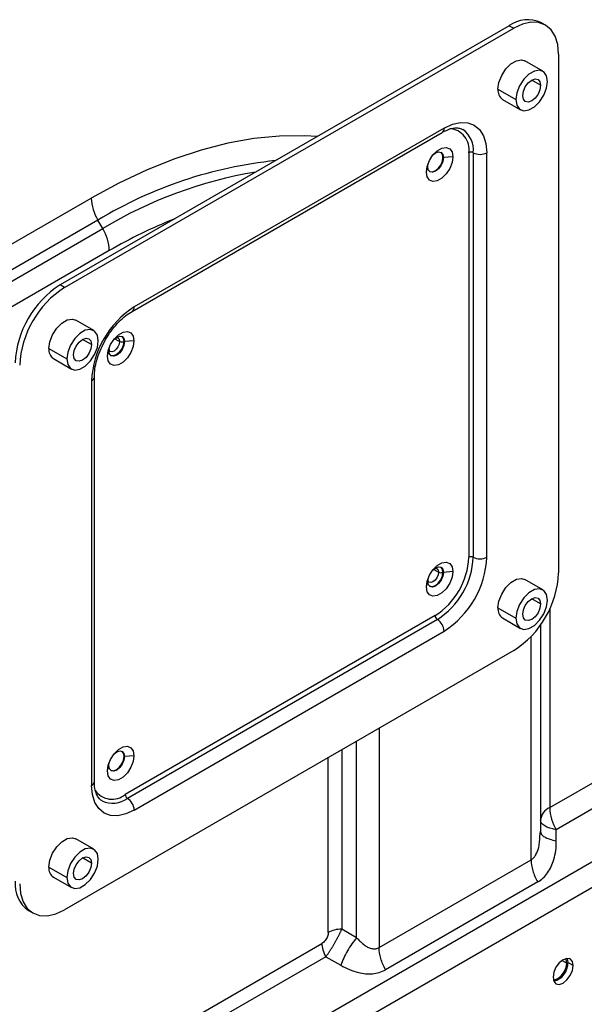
# Model space of a CAD drawing. Header units: millimetres. Extents: x 0 to 1118, y 0 to 864.
# Tile 394 of 397: x 1022.45 to 1031.34, y 745.08 to 760.58. Entities that reach past the tile are written whole.
import ezdxf

# ---------------------------------------------------------------- set-up
doc = ezdxf.new("R2010")
doc.units = ezdxf.units.MM

msp = doc.modelspace()

# ---------------------------------------------------------------- linework, layer by layer
at = {"color": 7, "linetype": 'Continuous', "lineweight": 25}
for p, q in [((1030.1621, 760.49), (1023.091, 756.408)), ((1023.1617, 756.3672), (1030.2328, 760.4492)), ((1030.1621, 760.49), (1030.2328, 760.4492)), ((1030.7328, 760.4987), (1030.662, 760.5395)), ((1030.9399, 760.0409), (1030.9399, 751.8755)), ((1030.6906, 759.7725), (1030.4078, 759.9358)), ((1030.0578, 759.3296), (1030.3406, 759.1663)), ((1029.1368, 758.8775), (1024.2577, 756.0609)), ((1024.2267, 755.9922), (1029.1057, 758.8088)), ((1029.1262, 758.4141), (1029.1191, 758.4181)), ((1029.2743, 758.4261), (1029.1262, 758.4141)), ((1029.5257, 758.4896), (1029.5257, 752.1205)), ((1029.5964, 758.4896), (1029.5964, 752.1205)), ((1029.8085, 752.1205), (1029.8085, 758.4896)), ((1028.8579, 758.1857), (1028.8787, 758.2712)), ((1028.8787, 758.2712), (1028.8851, 758.3203)), ((1004.1652, 746.5665), (1023.5822, 757.7757)), ((1023.6858, 757.4273), (1004.2687, 746.218)), ((1023.7615, 757.2961), (1023.6858, 757.4273)), ((1004.2687, 746.0431), (1023.7615, 757.2961)), ((1023.8651, 756.9476), (1004.1652, 745.5751)), ((1023.1617, 756.3672), (1023.091, 756.408)), ((1023.6196, 755.6905), (1023.3367, 755.8538)), ((1024.1057, 755.5158), (1024.0986, 755.5199)), ((1024.2538, 755.5278), (1024.1057, 755.5158)), ((1023.8374, 755.2874), (1023.8582, 755.3729)), ((1023.8582, 755.3729), (1023.8646, 755.422)), ((1022.9867, 755.2475), (1023.2696, 755.0842)), ((1023.586, 754.8974), (1023.586, 748.5283)), ((1023.6299, 748.5896), (1023.6299, 754.9586)), ((1030.7998, 748.1787), (1038.3563, 752.541)), ((1038.3406, 752.1237), (1030.9033, 747.8302)), ((1029.1262, 751.8817), (1029.1191, 751.8858)), ((1029.2743, 751.8937), (1029.1262, 751.8817)), ((1028.8579, 751.6534), (1028.8787, 751.7389)), ((1028.8787, 751.7389), (1028.8851, 751.7879)), ((1030.6906, 751.6071), (1030.4078, 751.7704)), ((1004.2687, 731.6263), (1038.2527, 751.2449)), ((1028.9954, 751.202), (1024.1163, 748.3854)), ((1029.0307, 751.1407), (1024.1517, 748.3241)), ((1030.0578, 751.1642), (1030.3406, 751.0009)), ((1024.2577, 748.1404), (1029.1368, 750.957)), ((1030.6533, 751.0536), (1030.6533, 747.7997)), ((1038.3563, 750.8964), (1004.3723, 731.2779)), ((1030.2328, 750.6507), (1023.1617, 746.5687)), ((1024.1057, 748.9835), (1024.0986, 748.9876)), ((1024.2538, 748.9955), (1024.1057, 748.9835)), ((1023.8374, 748.7551), (1023.8582, 748.8406)), ((1023.8582, 748.8406), (1023.8646, 748.8897)), ((1030.6455, 747.7264), (1030.6533, 747.7997)), ((1030.6533, 747.7997), (1030.6606, 747.7813)), ((1030.9033, 747.6553), (1030.9033, 747.8302)), ((1023.6196, 747.5251), (1023.3367, 747.6883)), ((1028.1132, 745.9746), (1030.5069, 747.3564)), ((1022.9867, 747.0821), (1023.2696, 746.9188)), ((1030.6104, 747.008), (1028.2167, 745.6261)), ((1022.5911, 746.56), (1022.6618, 746.5192)), ((1027.7596, 746.1292), (1027.5253, 746.2645)), ((1004.2066, 732.7591), (1027.2132, 746.0406)), ((1027.2753, 745.8315), (1004.2687, 732.5501)), ((1027.2753, 745.8315), (1027.5096, 745.6962)), ((1031.1697, 745.6922), (1031.0849, 745.7412))]:
    msp.add_line(p, q, dxfattribs=at)
at = {"color": 8, "linetype": 'Continuous', "lineweight": 25}
for p, q in [((1030.6571, 759.551), (1030.5156, 759.6327)), ((1029.9853, 759.4898), (1030.2681, 759.3265)), ((1023.586, 755.469), (1023.4445, 755.5507)), ((1023.9551, 755.5619), (1024.0279, 755.5199)), ((1022.9142, 755.4078), (1023.1971, 755.2445)), ((1028.9756, 751.9279), (1029.0484, 751.8858)), ((1030.6571, 751.3856), (1030.5156, 751.4673)), ((1029.9853, 751.3244), (1030.2681, 751.1611)), ((1030.7998, 751.3066), (1030.7998, 748.1787)), ((1030.5069, 747.3564), (1030.5069, 750.8728)), ((1028.1132, 749.4271), (1028.1132, 745.9746)), ((1027.7596, 746.1292), (1027.7596, 749.223)), ((1027.3132, 746.2138), (1027.3132, 748.9653)), ((1027.5253, 749.0877), (1027.5253, 746.2645)), ((1023.586, 747.3036), (1023.4445, 747.3852)), ((1022.9142, 747.2424), (1023.1971, 747.0791)), ((1030.9938, 745.7734), (1031.0672, 745.731))]:
    msp.add_line(p, q, dxfattribs=at)
at = {"color": 7, "linetype": 'Continuous', "lineweight": 25, "flags": 128}
for points in [[(1030.9399, 760.0409), (1030.9263, 760.1923), (1030.8861, 760.3223), (1030.8207, 760.4257), (1030.7328, 760.4987), (1030.6256, 760.5384), (1030.5034, 760.5433), (1030.3707, 760.5132), (1030.2328, 760.4492)], [(1029.9853, 759.4898), (1030.0002, 759.5962), (1030.0432, 759.7069), (1030.109, 759.8087), (1030.1898, 759.8893), (1030.2758, 759.9389), (1030.3565, 759.9516), (1030.4078, 759.9358)], [(1030.7631, 759.6123), (1030.7482, 759.7014), (1030.7052, 759.7625), (1030.6394, 759.7883), (1030.5586, 759.7757), (1030.4727, 759.726), (1030.3919, 759.6455), (1030.326, 759.5437), (1030.2831, 759.4329), (1030.2681, 759.3265)], [(1030.3742, 759.3878), (1030.385, 759.4565), (1030.4156, 759.5271), (1030.4615, 759.589), (1030.5156, 759.6327), (1030.5698, 759.6515), (1030.6156, 759.6426), (1030.6463, 759.6073), (1030.6571, 759.551)], [(1030.2681, 759.3265), (1030.2831, 759.2374), (1030.326, 759.1762), (1030.3919, 759.1505), (1030.4727, 759.1631), (1030.5586, 759.2128), (1030.6394, 759.2933), (1030.7052, 759.3951), (1030.7482, 759.5059), (1030.7631, 759.6123)], [(1030.6571, 759.551), (1030.6463, 759.4823), (1030.6156, 759.4116), (1030.5698, 759.3498), (1030.5156, 759.3061), (1030.4615, 759.2873), (1030.4156, 759.2962), (1030.385, 759.3315), (1030.3742, 759.3878)], [(1029.1368, 758.8775), (1029.2678, 758.9382), (1029.3938, 758.9668), (1029.51, 758.9622), (1029.6118, 758.9245), (1029.6953, 758.8552), (1029.7574, 758.7569), (1029.7956, 758.6334), (1029.8085, 758.4896)], [(1028.8579, 758.1857), (1028.8704, 758.2752), (1028.9066, 758.3683), (1028.962, 758.454), (1029.0299, 758.5218), (1029.1022, 758.5635), (1029.1702, 758.5742), (1029.2256, 758.5525), (1029.2617, 758.5011), (1029.2743, 758.4261)], [(1029.2743, 758.4261), (1029.2617, 758.3366), (1029.2256, 758.2434), (1029.1702, 758.1578), (1029.1022, 758.09), (1029.0299, 758.0482), (1028.962, 758.0376), (1028.9066, 758.0593), (1028.8704, 758.1107), (1028.8579, 758.1857)], [(1029.1262, 758.4141), (1029.1168, 758.3539), (1029.0899, 758.2921), (1029.0498, 758.2379), (1029.0024, 758.1997), (1028.9551, 758.1833), (1028.9149, 758.1911), (1028.8881, 758.2219), (1028.8787, 758.2712)], [(1028.9079, 758.1951), (1028.948, 758.1873), (1028.9954, 758.2038), (1029.0427, 758.242), (1029.0829, 758.2962), (1029.1097, 758.358), (1029.1191, 758.4181)], [(1028.9631, 758.4554), (1029.0024, 758.4855), (1029.0498, 758.502), (1029.0899, 758.4942), (1029.1168, 758.4633), (1029.1262, 758.4141)], [(1029.1191, 758.4181), (1029.1097, 758.4674), (1029.0829, 758.4983), (1029.0828, 758.4983)], [(1022.9142, 755.4078), (1022.9292, 755.5141), (1022.9721, 755.6249), (1023.038, 755.7267), (1023.1187, 755.8073), (1023.2047, 755.8569), (1023.2855, 755.8696), (1023.3367, 755.8538)], [(1023.6921, 755.5302), (1023.6771, 755.6194), (1023.6342, 755.6805), (1023.5683, 755.7063), (1023.4875, 755.6936), (1023.4016, 755.644), (1023.3208, 755.5634), (1023.255, 755.4616), (1023.212, 755.3508), (1023.1971, 755.2445)], [(1023.8374, 755.2874), (1023.85, 755.3769), (1023.8861, 755.4701), (1023.9415, 755.5557), (1024.0095, 755.6235), (1024.0818, 755.6653), (1024.1497, 755.6759), (1024.2051, 755.6542), (1024.2412, 755.6028), (1024.2538, 755.5278)], [(1023.9427, 755.5572), (1023.982, 755.5873), (1024.0293, 755.6037), (1024.0695, 755.5959), (1024.0963, 755.5651), (1024.1057, 755.5158)], [(1024.0986, 755.5199), (1024.0892, 755.5691), (1024.0624, 755.6), (1024.0624, 755.6)], [(1023.1971, 755.2445), (1023.212, 755.1554), (1023.255, 755.0942), (1023.3208, 755.0684), (1023.4016, 755.0811), (1023.4875, 755.1307), (1023.5683, 755.2113), (1023.6342, 755.3131), (1023.6771, 755.4239), (1023.6921, 755.5302)], [(1023.3031, 755.3057), (1023.3139, 755.3744), (1023.3446, 755.4451), (1023.3904, 755.507), (1023.4446, 755.5507), (1023.4987, 755.5695), (1023.5446, 755.5606), (1023.5752, 755.5253), (1023.586, 755.469)], [(1023.586, 755.469), (1023.5752, 755.4003), (1023.5446, 755.3296), (1023.4987, 755.2677), (1023.4446, 755.224), (1023.3904, 755.2052), (1023.3446, 755.2142), (1023.3139, 755.2494), (1023.3031, 755.3057)], [(1024.2538, 755.5278), (1024.2412, 755.4383), (1024.2051, 755.3452), (1024.1497, 755.2595), (1024.0818, 755.1917), (1024.0095, 755.15), (1023.9415, 755.1393), (1023.8861, 755.161), (1023.85, 755.2125), (1023.8374, 755.2874)], [(1024.1057, 755.5158), (1024.0963, 755.4557), (1024.0695, 755.3938), (1024.0293, 755.3397), (1023.982, 755.3015), (1023.9346, 755.285), (1023.8945, 755.2928), (1023.8676, 755.3237), (1023.8582, 755.3729)], [(1023.8874, 755.2969), (1023.9275, 755.2891), (1023.9749, 755.3056), (1024.0223, 755.3438), (1024.0624, 755.3979), (1024.0892, 755.4598), (1024.0986, 755.5199)], [(1028.8579, 751.6534), (1028.8704, 751.7428), (1028.9066, 751.836), (1028.962, 751.9217), (1029.0299, 751.9894), (1029.1022, 752.0312), (1029.1702, 752.0419), (1029.2256, 752.0202), (1029.2617, 751.9687), (1029.2743, 751.8937)], [(1029.2743, 751.8937), (1029.2617, 751.8043), (1029.2256, 751.7111), (1029.1702, 751.6254), (1029.1022, 751.5577), (1029.0299, 751.5159), (1028.962, 751.5053), (1028.9066, 751.5269), (1028.8704, 751.5784), (1028.8579, 751.6534)], [(1029.1262, 751.8817), (1029.1168, 751.8216), (1029.0899, 751.7598), (1029.0498, 751.7056), (1029.0024, 751.6674), (1028.9551, 751.6509), (1028.9149, 751.6587), (1028.8881, 751.6896), (1028.8787, 751.7389)], [(1028.9079, 751.6628), (1028.948, 751.655), (1028.9954, 751.6715), (1029.0427, 751.7097), (1029.0829, 751.7638), (1029.1097, 751.8257), (1029.1191, 751.8858)], [(1028.9631, 751.9231), (1029.0024, 751.9532), (1029.0498, 751.9696), (1029.0899, 751.9618), (1029.1168, 751.931), (1029.1262, 751.8817)], [(1029.1191, 751.8858), (1029.1097, 751.9351), (1029.0829, 751.9659), (1029.0828, 751.9659)], [(1029.9853, 751.3244), (1030.0002, 751.4308), (1030.0432, 751.5415), (1030.109, 751.6433), (1030.1898, 751.7239), (1030.2758, 751.7735), (1030.3565, 751.7862), (1030.4078, 751.7704)], [(1030.7631, 751.4469), (1030.7482, 751.536), (1030.7052, 751.5971), (1030.6394, 751.6229), (1030.5586, 751.6102), (1030.4727, 751.5606), (1030.3919, 751.4801), (1030.326, 751.3782), (1030.2831, 751.2675), (1030.2681, 751.1611)], [(1030.2681, 751.1611), (1030.2831, 751.072), (1030.326, 751.0108), (1030.3919, 750.9851), (1030.4727, 750.9977), (1030.5586, 751.0473), (1030.6394, 751.1279), (1030.7052, 751.2297), (1030.7482, 751.3405), (1030.7631, 751.4469)], [(1030.3742, 751.2223), (1030.385, 751.2911), (1030.4156, 751.3617), (1030.4615, 751.4236), (1030.5156, 751.4673), (1030.5698, 751.4861), (1030.6156, 751.4772), (1030.6463, 751.4419), (1030.6571, 751.3856)], [(1030.6571, 751.3856), (1030.6463, 751.3169), (1030.6156, 751.2462), (1030.5698, 751.1844), (1030.5156, 751.1407), (1030.4615, 751.1219), (1030.4156, 751.1308), (1030.385, 751.1661), (1030.3742, 751.2223)], [(1023.8374, 748.7551), (1023.85, 748.8446), (1023.8861, 748.9378), (1023.9415, 749.0234), (1024.0095, 749.0912), (1024.0818, 749.1329), (1024.1497, 749.1436), (1024.2051, 749.1219), (1024.2412, 749.0705), (1024.2538, 748.9955)], [(1024.2538, 748.9955), (1024.2412, 748.906), (1024.2051, 748.8128), (1024.1497, 748.7272), (1024.0818, 748.6594), (1024.0095, 748.6177), (1023.9415, 748.607), (1023.8861, 748.6287), (1023.85, 748.6801), (1023.8374, 748.7551)], [(1024.1057, 748.9835), (1024.0963, 748.9234), (1024.0695, 748.8615), (1024.0293, 748.8074), (1023.982, 748.7692), (1023.9346, 748.7527), (1023.8945, 748.7605), (1023.8676, 748.7914), (1023.8582, 748.8406)], [(1023.8874, 748.7646), (1023.9275, 748.7568), (1023.9749, 748.7732), (1024.0223, 748.8114), (1024.0624, 748.8656), (1024.0892, 748.9274), (1024.0986, 748.9876)], [(1023.9427, 749.0249), (1023.982, 749.0549), (1024.0293, 749.0714), (1024.0695, 749.0636), (1024.0963, 749.0327), (1024.1057, 748.9835)], [(1024.0986, 748.9876), (1024.0892, 749.0368), (1024.0624, 749.0677), (1024.0624, 749.0677)], [(1024.2577, 748.1404), (1024.1267, 748.0797), (1024.0007, 748.0511), (1023.8845, 748.0557), (1023.7827, 748.0934), (1023.6992, 748.1627), (1023.6371, 748.261), (1023.5989, 748.3845), (1023.586, 748.5283)], [(1030.9033, 747.8302), (1030.8489, 747.8423), (1030.7998, 747.8567), (1030.7566, 747.8731), (1030.7203, 747.8912), (1030.6914, 747.9108), (1030.6704, 747.9314), (1030.6576, 747.9528), (1030.6533, 747.9746)], [(1022.9142, 747.2424), (1022.9292, 747.3487), (1022.9721, 747.4595), (1023.038, 747.5613), (1023.1187, 747.6419), (1023.2047, 747.6915), (1023.2855, 747.7042), (1023.3367, 747.6883)], [(1023.6921, 747.3648), (1023.6771, 747.4539), (1023.6342, 747.5151), (1023.5683, 747.5409), (1023.4875, 747.5282), (1023.4016, 747.4786), (1023.3208, 747.398), (1023.255, 747.2962), (1023.212, 747.1854), (1023.1971, 747.0791)], [(1023.3031, 747.1403), (1023.3139, 747.209), (1023.3446, 747.2797), (1023.3904, 747.3416), (1023.4446, 747.3853), (1023.4987, 747.4041), (1023.5446, 747.3952), (1023.5752, 747.3599), (1023.586, 747.3036)], [(1023.1971, 747.0791), (1023.212, 746.9899), (1023.255, 746.9288), (1023.3208, 746.903), (1023.4016, 746.9157), (1023.4875, 746.9653), (1023.5683, 747.0459), (1023.6342, 747.1477), (1023.6771, 747.2585), (1023.6921, 747.3648)], [(1023.586, 747.3036), (1023.5752, 747.2349), (1023.5446, 747.1642), (1023.4987, 747.1023), (1023.4446, 747.0586), (1023.3904, 747.0398), (1023.3446, 747.0487), (1023.3139, 747.084), (1023.3031, 747.1403)], [(1022.4546, 746.977), (1022.4682, 746.8256), (1022.5084, 746.6956), (1022.5738, 746.5922), (1022.6617, 746.5192), (1022.7689, 746.4795), (1022.8911, 746.4746), (1023.0238, 746.5047), (1023.1617, 746.5687)], [(1031.1697, 745.6922), (1031.1576, 745.7555), (1031.1231, 745.7952), (1031.0715, 745.8053), (1031.0106, 745.7841), (1030.9497, 745.735), (1030.8981, 745.6653), (1030.8636, 745.5858), (1030.8515, 745.5085)], [(1030.8515, 745.5085), (1030.8636, 745.4452), (1030.8981, 745.4055), (1030.9497, 745.3955), (1031.0106, 745.4167), (1031.0715, 745.4658), (1031.1231, 745.5354), (1031.1576, 745.6149), (1031.1697, 745.6922)], [(1030.8562, 745.467), (1030.8716, 745.4672), (1030.9258, 745.4861), (1030.9799, 745.5297), (1031.0258, 745.5916), (1031.0564, 745.6623), (1031.0672, 745.731)], [(1031.0672, 745.731), (1031.0564, 745.7873), (1031.0489, 745.8008)], [(1031.0724, 745.8053), (1031.0727, 745.8045), (1031.0849, 745.7412)]]:
    msp.add_lwpolyline(points, dxfattribs=at)
at = {"color": 8, "linetype": 'Continuous', "lineweight": 25, "flags": 128}
for points in [[(1027.1419, 758.7465), (1026.9364, 758.7574), (1026.5444, 758.7515), (1026.1416, 758.7116), (1025.7295, 758.6379), (1025.3095, 758.5307), (1024.8832, 758.3903), (1024.4522, 758.2172), (1024.018, 758.0121), (1023.5822, 757.7757)], [(1024.0279, 755.5199), (1024.0212, 755.4769), (1024.002, 755.4328), (1023.9734, 755.3941), (1023.9395, 755.3668), (1023.9057, 755.355), (1023.8772, 755.3605)], [(1024.0986, 755.5199), (1024.0892, 755.4598), (1024.0624, 755.3979), (1024.0223, 755.3438), (1023.9749, 755.3056), (1023.9275, 755.2891), (1023.8877, 755.2967)], [(1024.0019, 755.5772), (1024.002, 755.5771), (1024.0212, 755.5551), (1024.0279, 755.5199)], [(1024.0691, 755.5955), (1024.0892, 755.5691), (1024.0986, 755.5199)], [(1029.0484, 751.8858), (1029.0417, 751.8429), (1029.0225, 751.7987), (1028.9938, 751.76), (1028.96, 751.7327), (1028.9262, 751.721), (1028.8976, 751.7265)], [(1029.1191, 751.8858), (1029.1097, 751.8257), (1029.0829, 751.7638), (1029.0427, 751.7097), (1028.9954, 751.6715), (1028.948, 751.655), (1028.9082, 751.6626)], [(1029.0224, 751.9431), (1029.0225, 751.943), (1029.0417, 751.921), (1029.0484, 751.8858)], [(1029.0895, 751.9614), (1029.1097, 751.9351), (1029.1191, 751.8858)]]:
    msp.add_lwpolyline(points, dxfattribs=at)
at = {"color": 7, "linetype": 'Continuous', "lineweight": 25}
for centre, radius, start, end in [((1030.455, 760.0812), 0.503, 65.69288, 125.61758), ((1030.1505, 759.468), 0.1666, 172.48139, 236.20643), ((1029.561, 758.4213), 0.0769, 62.60967, 117.39033), ((1029.7025, 758.6943), 0.2306, 242.60967, 297.39033), ((1024.3032, 757.8004), 0.7214, 181.9565, 211.14373), ((1023.1441, 756.923), 0.7214, 1.95651, 31.14371), ((1023.9191, 755.1134), 1.5368, 122.60548, 177.39452), ((1023.9898, 755.0726), 1.5368, 122.60548, 177.39452), ((1025.0444, 754.831), 1.46, 122.60548, 177.39452), ((1024.0633, 755.5881), 0.0769, 242.6095, 297.39041), ((1023.0794, 755.386), 0.1666, 172.48139, 236.20643), ((1028.3743, 752.1729), 1.1526, 302.60548, 357.39452), ((1028.3682, 752.1764), 1.2294, 302.60548, 357.39452), ((1028.3501, 752.1869), 1.46, 302.60548, 357.39452), ((1029.561, 752.0523), 0.0769, 62.60967, 117.39033), ((1029.7025, 752.3252), 0.2306, 242.60967, 297.39033), ((1029.0837, 751.954), 0.0769, 242.6095, 297.39041), ((1029.4047, 751.9453), 1.5368, 302.60548, 357.39452), ((1030.1505, 751.3026), 0.1666, 172.48139, 236.20643), ((1029.0721, 751.2055), 0.0768, 182.60548, 237.39452), ((1028.9065, 750.9466), 0.2305, 2.60548, 57.39452), ((1024.1931, 748.3889), 0.0768, 182.60548, 237.39452), ((1024.0275, 748.1299), 0.2305, 2.60548, 57.39452), ((1030.9035, 747.9496), 0.2515, 114.3747, 174.30521), ((1031.5207, 748.2033), 0.7214, 181.95677, 211.14366), ((1023.0794, 747.2206), 0.1666, 172.48139, 236.20643), ((1022.8739, 746.9638), 0.493, 173.70115, 234.98667), ((1030.792, 745.7285), 0.2931, 284.21798, 2.47618)]:
    msp.add_arc(centre, radius, start, end, dxfattribs=at)
at = {"color": 8, "linetype": 'Continuous', "lineweight": 25}
for centre, radius, start, end in [((1029.0654, 758.8684), 0.0719, 304.05635, 7.25583), ((1029.2057, 758.544), 0.3246, 350.33617, 86.49534), ((1029.2046, 758.5329), 0.3942, 353.69336, 55.07183), ((1027.1721, 751.6705), 6.7302, 95.89318, 121.19913), ((1027.3034, 751.4047), 6.874, 99.50564, 121.01392), ((1027.7749, 750.2306), 7.772, 111.75035, 120.20259), ((1024.1826, 756.0535), 0.0755, 305.8222, 5.60955), ((1023.8454, 755.398), 0.0204, 309.89461, 358.77171), ((1023.5548, 754.9662), 0.0755, 294.39339, 354.09062), ((1028.8659, 751.764), 0.0204, 309.89461, 358.77171), ((1023.5549, 748.5971), 0.0754, 294.37466, 354.3052), ((1023.9089, 748.6359), 0.3252, 214.78669, 309.62153), ((1023.9173, 748.6514), 0.4026, 245.7776, 305.61019)]:
    msp.add_arc(centre, radius, start, end, dxfattribs=at)
at = {"color": 7, "linetype": 'Continuous', "lineweight": 25}
for points, knots in [([(1029.1057, 758.8088), (1029.1233, 758.8184), (1029.1746, 758.8463), (1029.2541, 758.8738), (1029.3348, 758.8831), (1029.3921, 758.876), (1029.4185, 758.8602), (1029.4291, 758.8537)], [0, 0, 0, 0, 0.1234692, 0.3588549, 0.5942588, 0.8354277, 1, 1, 1, 1]), ([(1023.6299, 754.9586), (1023.6304, 754.9796), (1023.6319, 755.0413), (1023.6494, 755.1547), (1023.6893, 755.2968), (1023.7486, 755.4415), (1023.825, 755.5822), (1023.9156, 755.7133), (1024.016, 755.8285), (1024.122, 755.9254), (1024.192, 755.97), (1024.2267, 755.9922)], [0, 0, 0, 0, 0.0602522, 0.1764818, 0.293639, 0.4116307, 0.5301505, 0.6488022, 0.7670636, 0.8844854, 1, 1, 1, 1]), ([(1023.9411, 755.5498), (1023.9467, 755.555), (1023.9621, 755.5692), (1023.9848, 755.5782), (1023.9988, 755.579), (1024.0007, 755.5775), (1024.0016, 755.5769)], [0, 0, 0, 0, 0.1740085, 0.4792116, 0.7708845, 1, 1, 1, 1]), ([(1023.8658, 755.3956), (1023.8657, 755.403), (1023.8655, 755.4122), (1023.8687, 755.4235), (1023.8694, 755.4257)], [0, 0, 0, 0, 0.808212, 1, 1, 1, 1]), ([(1023.8775, 755.3608), (1023.8769, 755.361), (1023.8744, 755.3618), (1023.8688, 755.3679), (1023.8668, 755.3881), (1023.8658, 755.3974)], [0, 0, 0, 0, 0.138919, 0.60258742, 1, 1, 1, 1]), ([(1028.9616, 751.9157), (1028.9672, 751.9209), (1028.9825, 751.9352), (1029.0052, 751.9442), (1029.0193, 751.9449), (1029.0212, 751.9435), (1029.0221, 751.9428)], [0, 0, 0, 0, 0.1740085, 0.4792116, 0.7708845, 1, 1, 1, 1]), ([(1028.8863, 751.7615), (1028.8861, 751.7689), (1028.8859, 751.7781), (1028.8892, 751.7895), (1028.8898, 751.7916)], [0, 0, 0, 0, 0.808212, 1, 1, 1, 1]), ([(1028.8979, 751.7268), (1028.8974, 751.727), (1028.8949, 751.7278), (1028.8893, 751.7339), (1028.8872, 751.754), (1028.8863, 751.7634)], [0, 0, 0, 0, 0.138919, 0.60258742, 1, 1, 1, 1]), ([(1023.7532, 748.2866), (1023.7464, 748.2898), (1023.7218, 748.3011), (1023.6899, 748.3391), (1023.6541, 748.4089), (1023.6333, 748.4944), (1023.6309, 748.5619), (1023.6299, 748.5896)], [0, 0, 0, 0, 0.0986083, 0.3513146, 0.5819615, 0.8286854, 1, 1, 1, 1]), ([(1030.6104, 747.008), (1030.6729, 747.0437), (1030.7783, 747.1443), (1030.8818, 747.3705), (1030.9045, 747.5547), (1030.9033, 747.6553)], [0, 0, 0, 0, 0.3043732, 0.6190786, 1, 1, 1, 1]), ([(1030.5069, 747.3564), (1030.5069, 747.303), (1030.5161, 747.2443), (1030.5515, 747.1251), (1030.5777, 747.0646), (1030.6104, 747.008)], [0, 0, 0, 0, 0.5, 0.5, 1, 1, 1, 1]), ([(1027.3132, 746.2138), (1027.314, 746.1939), (1027.3048, 746.1495), (1027.2672, 746.0827), (1027.2322, 746.0505), (1027.2132, 746.0406)], [0, 0, 0, 0, 0.3285625, 0.6482431, 1, 1, 1, 1]), ([(1027.2753, 745.8315), (1027.2791, 745.8364), (1027.2866, 745.8463), (1027.298, 745.862), (1027.3094, 745.8781), (1027.3209, 745.8948), (1027.3324, 745.912), (1027.3438, 745.9296), (1027.3553, 745.9475), (1027.3668, 745.9658), (1027.3782, 745.9844), (1027.3895, 746.0031), (1027.4008, 746.0221), (1027.4119, 746.0412), (1027.4228, 746.0604), (1027.4336, 746.0797), (1027.4442, 746.0989), (1027.4546, 746.1181), (1027.4647, 746.1372), (1027.4745, 746.1561), (1027.484, 746.1748), (1027.4931, 746.1934), (1027.5018, 746.2116), (1027.5101, 746.2296), (1027.518, 746.2473), (1027.5229, 746.2587), (1027.5253, 746.2645)], [0, 0, 0, 0, 0.0416948, 0.0833763, 0.1250475, 0.1667111, 0.2083692, 0.2500237, 0.291676, 0.3333274, 0.3749788, 0.4166307, 0.4582838, 0.4999383, 0.5415945, 0.5832526, 0.6249127, 0.6665749, 0.7082394, 0.7499065, 0.7915766, 0.8332502, 0.8749283, 0.9166116, 0.9583017, 1, 1, 1, 1]), ([(1027.5253, 746.2645), (1027.486, 746.2645), (1027.4468, 746.26), (1027.3742, 746.2426), (1027.3409, 746.2298), (1027.3132, 746.2138)], [0, 0, 0, 0, 0.5, 0.5, 1, 1, 1, 1]), ([(1027.2132, 746.0406), (1027.2132, 746.0085), (1027.2187, 745.9733), (1027.2399, 745.9017), (1027.2557, 745.8655), (1027.2753, 745.8315)], [0, 0, 0, 0, 0.5, 0.5, 1, 1, 1, 1]), ([(1027.7596, 746.1292), (1027.7092, 746.071), (1027.6589, 745.9994), (1027.5716, 745.8483), (1027.5348, 745.7689), (1027.5096, 745.6962)], [0, 0, 0, 0, 0.5, 0.5, 1, 1, 1, 1]), ([(1027.7596, 746.1292), (1027.7673, 746.1209), (1027.7828, 746.1045), (1027.8061, 746.0808), (1027.8298, 746.0582), (1027.8541, 746.0367), (1027.879, 746.0168), (1027.9049, 745.9988), (1027.9318, 745.983), (1027.9597, 745.9702), (1027.9886, 745.961), (1028.0163, 745.9561), (1028.0424, 745.9552), (1028.0665, 745.9578), (1028.0904, 745.9638), (1028.1055, 745.971), (1028.1132, 745.9746)], [0, 0, 0, 0, 0.0756641, 0.1509306, 0.2259921, 0.3009957, 0.3760533, 0.4512193, 0.5264958, 0.6018471, 0.6771853, 0.7524004, 0.8138088, 0.8753179, 0.9372302, 1, 1, 1, 1]), ([(1028.2167, 745.6261), (1028.184, 745.6828), (1028.1578, 745.7432), (1028.1224, 745.8624), (1028.1132, 745.9211), (1028.1132, 745.9746)], [0, 0, 0, 0, 0.5, 0.5, 1, 1, 1, 1]), ([(1027.5096, 745.6962), (1027.5981, 745.6444), (1027.7673, 745.5732), (1028.0145, 745.5489), (1028.1529, 745.5885), (1028.2167, 745.6261)], [0, 0, 0, 0, 0.3890024, 0.6874859, 1, 1, 1, 1])]:
    msp.add_open_spline(points, degree=3, knots=knots, dxfattribs=at)
at = {"color": 8, "linetype": 'Continuous', "lineweight": 25}
for points, knots in [([(1030.5069, 747.3564), (1030.5215, 747.3677), (1030.5503, 747.39), (1030.5944, 747.453), (1030.6383, 747.5638), (1030.6428, 747.6663), (1030.6455, 747.7264)], [0, 0, 0, 0, 0.1496693, 0.2955689, 0.5869526, 1, 1, 1, 1]), ([(1030.6606, 747.7813), (1030.6628, 747.773), (1030.669, 747.7501), (1030.7165, 747.7155), (1030.7947, 747.68), (1030.8671, 747.6636), (1030.9033, 747.6553)], [0, 0, 0, 0, 0.160703, 0.4404687, 0.7202343, 1, 1, 1, 1])]:
    msp.add_open_spline(points, degree=3, knots=knots, dxfattribs=at)

doc.saveas('drawing.dxf')
